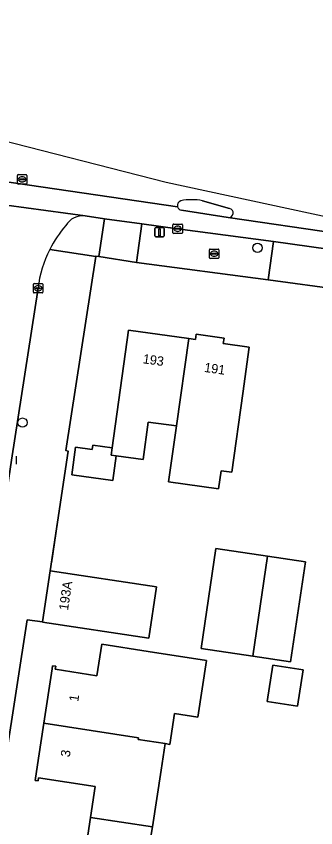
# Model space of a CAD drawing. Extents: x 161483 to 162250, y 379484 to 380833.
# Drawn here: x 161810.8 to 161842.7, y 380742.6 to 380829.1 of the extents above; entities that cross this region are included whole.
import ezdxf

# ---------------------------------------------------------------- set-up
doc = ezdxf.new("R2010")
doc.units = 0
for name, color, linetype in [('IMGEO_Boom', 7, 'Continuous'), ('IMGEO_Brandkraan', 7, 'Continuous'), ('IMGEO_Erf', 7, 'Continuous'), ('IMGEO_Fietspad_open', 7, 'Continuous'), ('IMGEO_Kolk', 7, 'Continuous'), ('IMGEO_Lichtmast', 7, 'Continuous'), ('IMGEO_Muur', 7, 'Continuous'), ('IMGEO_Pand', 7, 'Continuous'), ('IMGEO_Pand_nummerreeks', 7, 'Continuous'), ('IMGEO_Rijbaan_lokaal_gesloten', 7, 'Continuous'), ('IMGEO_Rijbaan_lokaal_open', 7, 'Continuous'), ('IMGEO_Rioolput', 7, 'Continuous'), ('IMGEO_Verkeerseiland_open', 7, 'Continuous'), ('IMGEO_Voetpad_open', 7, 'Continuous')]:
    doc.layers.add(name, color=color, linetype=linetype)

msp = doc.modelspace()

# ---------------------------------------------------------------- linework, layer by layer
at = {"layer": 'IMGEO_Boom'}
for centre in [(161836.517, 380804.405), (161811.455, 380785.78)]:
    msp.add_circle(centre, 0.489, dxfattribs=at)
at = {"layer": 'IMGEO_Brandkraan'}
for p, q in [((161831.391, 380803.355), (161831.391, 380804.207)), ((161831.466, 380804.281), (161832.318, 380804.281)), ((161831.879, 380804.061), (161831.904, 380804.061)), ((161832.392, 380804.207), (161832.392, 380803.355)), ((161832.318, 380803.281), (161831.466, 380803.281)), ((161831.65, 380803.775), (161831.65, 380803.787)), ((161832.088, 380803.738), (161831.69, 380803.738)), ((161831.693, 380803.824), (161832.091, 380803.824)), ((161831.902, 380803.501), (161831.877, 380803.501)), ((161832.134, 380803.787), (161832.134, 380803.775))]:
    msp.add_line(p, q, dxfattribs=at)
for points in [[(161831.391, 380803.355), (161831.391, 380804.207)], [(161831.466, 380804.281), (161832.318, 380804.281)], [(161832.392, 380804.207), (161832.392, 380803.355)], [(161832.318, 380803.281), (161831.466, 380803.281)]]:
    msp.add_lwpolyline(points, dxfattribs=at)
for centre, radius, start, end in [((161831.468, 380804.205), 0.0765, 91.55205, 178.44795), ((161831.468, 380804.205), 0.0765, 91.55205, 178.44795), ((161832.316, 380804.205), 0.0765, 1.55205, 88.44795), ((161832.316, 380804.205), 0.0765, 1.55205, 88.44795), ((161831.468, 380803.357), 0.0765, 181.55205, 268.44795), ((161831.468, 380803.357), 0.0765, 181.55205, 268.44795), ((161831.69, 380803.784), 0.0403, 85.87752, 175.75265), ((161831.687, 380803.774), 0.0366, 178.93798, 274.71019), ((161832.091, 380803.781), 0.043, 264.86636, 352.45326), ((161832.095, 380803.786), 0.0386, 1.73085, 96.63898), ((161832.316, 380803.357), 0.0765, 271.55205, 358.44795), ((161832.316, 380803.357), 0.0765, 271.55205, 358.44795)]:
    msp.add_arc(centre, radius, start, end, dxfattribs=at)
for centre, major_axis, ratio, start_param, end_param in [((161831.878, 380803.781), (-0.387, 0.002), 0.722429, 4.712389, 7.853982), ((161831.903, 380803.781), (-0.39, 0.002), 0.717154, 1.570796, 4.712389)]:
    msp.add_ellipse(centre, major_axis=major_axis, ratio=ratio, start_param=start_param, end_param=end_param, dxfattribs=at)
at = {"layer": 'IMGEO_Erf'}
for points in [[(161845.524, 380799.914), (161837.657, 380800.986), (161823.626, 380802.84), (161819.588, 380803.484), (161819.285, 380803.517), (161819.277, 380803.465), (161816.082, 380782.786), (161816.322, 380782.748), (161815.201, 380775.177), (161814.411, 380769.967), (161825.736, 380768.275), (161824.919, 380762.802), (161813.594, 380764.494), (161813.602, 380764.546), (161811.968, 380764.764), (161809.687, 380750), (161806.838, 380731.553)], [(161818.203, 380740.375), (161818.711, 380743.686), (161819.216, 380746.973), (161813.175, 380747.9), (161813.124, 380747.574), (161812.8, 380747.624), (161813.163, 380750), (161813.735, 380753.739), (161814.62, 380759.53), (161814.671, 380759.856), (161814.995, 380759.806), (161814.945, 380759.48), (161819.393, 380758.795), (161819.904, 380762.151), (161824.846, 380761.39), (161831.073, 380760.431), (161830.14, 380754.37), (161827.67, 380754.751), (161827.166, 380751.477), (161826.67, 380751.553), (161826.236, 380748.736), (161825.304, 380742.685), (161825.147, 380741.666)]]:
    msp.add_lwpolyline(points, dxfattribs=at)
for points in [[(161834.94, 380788.863), (161833.779, 380780.486), (161832.633, 380780.645), (161832.359, 380778.705), (161827.038, 380779.456), (161827.879, 380785.418), (161824.871, 380785.835), (161824.317, 380781.836), (161821.449, 380782.233), (161821.084, 380779.598), (161816.703, 380780.205), (161817.114, 380783.17), (161818.886, 380782.925), (161818.949, 380783.378), (161821.02, 380783.091), (161822.758, 380795.628), (161829.194, 380794.735), (161829.914, 380794.635), (161829.991, 380795.191), (161832.951, 380794.781), (161832.87, 380794.197), (161835.627, 380793.815)], [(161840.054, 380760.262), (161836.009, 380760.867), (161830.495, 380761.69), (161832.088, 380772.358), (161837.602, 380771.535), (161841.648, 380770.93)], [(161841.383, 380759.408), (161840.788, 380755.546), (161837.548, 380756.045), (161838.142, 380759.907)]]:
    msp.add_lwpolyline(points, close=True, dxfattribs=at)
at = {"layer": 'IMGEO_Fietspad_open'}
for points in [[(161827.993, 380808.765), (161804.89, 380812.158), (161804.583, 380809.653), (161805.523, 380809.521), (161818.139, 380807.803), (161820.208, 380807.51), (161824.182, 380806.969), (161828.002, 380806.446), (161838.216, 380805.069), (161846.078, 380803.976)], [(161944.816, 380792.342), (161887.22, 380800.191), (161845.075, 380805.921), (161833.402, 380807.634), (161828.42, 380808.407)]]:
    msp.add_lwpolyline(points, dxfattribs=at)
msp.add_arc((161828.493, 380808.928), 0.526, 198.04523, 262.00133, dxfattribs=at)
at = {"layer": 'IMGEO_Kolk'}
for p, q in [((161827.505, 380806.018), (161827.505, 380806.87)), ((161827.58, 380806.944), (161828.432, 380806.944)), ((161827.764, 380806.438), (161827.764, 380806.45)), ((161827.807, 380806.487), (161828.205, 380806.487)), ((161827.993, 380806.724), (161828.018, 380806.724)), ((161828.248, 380806.45), (161828.248, 380806.438)), ((161828.506, 380806.87), (161828.506, 380806.018)), ((161828.432, 380805.944), (161827.58, 380805.944)), ((161828.202, 380806.401), (161827.804, 380806.401)), ((161828.016, 380806.164), (161827.991, 380806.164)), ((161812.613, 380799.668), (161812.613, 380800.52)), ((161812.688, 380800.594), (161813.54, 380800.594)), ((161813.101, 380800.374), (161813.126, 380800.374)), ((161813.614, 380800.52), (161813.614, 380799.668)), ((161813.54, 380799.594), (161812.688, 380799.594)), ((161812.872, 380800.088), (161812.872, 380800.1)), ((161813.31, 380800.051), (161812.912, 380800.051)), ((161812.915, 380800.137), (161813.313, 380800.137)), ((161813.124, 380799.814), (161813.099, 380799.814)), ((161813.356, 380800.1), (161813.356, 380800.088)), ((161810.784, 380782.194), (161810.784, 380781.342))]:
    msp.add_line(p, q, dxfattribs=at)
for points in [[(161827.505, 380806.018), (161827.505, 380806.87)], [(161827.58, 380806.944), (161828.432, 380806.944)], [(161828.506, 380806.87), (161828.506, 380806.018)], [(161828.432, 380805.944), (161827.58, 380805.944)], [(161812.613, 380799.668), (161812.613, 380800.52)], [(161812.688, 380800.594), (161813.54, 380800.594)], [(161813.614, 380800.52), (161813.614, 380799.668)], [(161813.54, 380799.594), (161812.688, 380799.594)], [(161810.784, 380782.194), (161810.784, 380781.342)]]:
    msp.add_lwpolyline(points, dxfattribs=at)
for centre, radius, start, end in [((161827.582, 380806.868), 0.0765, 91.55205, 178.44795), ((161827.582, 380806.868), 0.0765, 91.55205, 178.44795), ((161827.804, 380806.447), 0.0403, 85.87752, 175.75265), ((161827.801, 380806.437), 0.0366, 178.93798, 274.71019), ((161828.205, 380806.444), 0.043, 264.86636, 352.45326), ((161828.209, 380806.449), 0.0386, 1.73085, 96.63898), ((161828.43, 380806.868), 0.0765, 1.55205, 88.44795), ((161828.43, 380806.868), 0.0765, 1.55205, 88.44795), ((161827.582, 380806.02), 0.0765, 181.55205, 268.44795), ((161827.582, 380806.02), 0.0765, 181.55205, 268.44795), ((161828.43, 380806.02), 0.0765, 271.55205, 358.44795), ((161828.43, 380806.02), 0.0765, 271.55205, 358.44795), ((161812.69, 380800.518), 0.0765, 91.55205, 178.44795), ((161812.69, 380800.518), 0.0765, 91.55205, 178.44795), ((161813.538, 380800.518), 0.0765, 1.55205, 88.44795), ((161813.538, 380800.518), 0.0765, 1.55205, 88.44795), ((161812.69, 380799.67), 0.0765, 181.55205, 268.44795), ((161812.69, 380799.67), 0.0765, 181.55205, 268.44795), ((161812.912, 380800.097), 0.0403, 85.87752, 175.75265), ((161812.909, 380800.087), 0.0366, 178.93798, 274.71019), ((161813.313, 380800.094), 0.043, 264.86636, 352.45326), ((161813.317, 380800.099), 0.0386, 1.73085, 96.63898), ((161813.538, 380799.67), 0.0765, 271.55205, 358.44795), ((161813.538, 380799.67), 0.0765, 271.55205, 358.44795)]:
    msp.add_arc(centre, radius, start, end, dxfattribs=at)
for centre, major_axis, ratio, start_param, end_param in [((161827.992, 380806.444), (-0.387, 0.002), 0.722429, 4.712389, 7.853982), ((161828.017, 380806.444), (-0.39, 0.002), 0.717154, 1.570796, 4.712389), ((161813.1, 380800.094), (-0.387, 0.002), 0.722429, 4.712389, 7.853982), ((161813.125, 380800.094), (-0.39, 0.002), 0.717154, 1.570796, 4.712389)]:
    msp.add_ellipse(centre, major_axis=major_axis, ratio=ratio, start_param=start_param, end_param=end_param, dxfattribs=at)
at = {"layer": 'IMGEO_Lichtmast'}
for p, q in [((161825.578, 380805.674), (161825.578, 380806.474)), ((161825.578, 380806.474), (161825.578, 380805.674)), ((161825.678, 380806.574), (161826.468, 380806.574)), ((161826.468, 380806.574), (161825.678, 380806.574)), ((161826.568, 380806.474), (161826.568, 380805.674)), ((161826.568, 380805.674), (161826.568, 380806.474)), ((161826.468, 380805.574), (161825.678, 380805.574)), ((161825.678, 380805.574), (161826.468, 380805.574))]:
    msp.add_line(p, q, dxfattribs=at)
msp.add_lwpolyline([(161825.998, 380806.449), (161826.148, 380806.449), (161826.148, 380805.699), (161825.998, 380805.699), (161825.998, 380806.449)], dxfattribs=at)
for centre, start, end in [((161825.678, 380806.474), 90, 180), ((161825.678, 380806.474), 90, 180), ((161826.468, 380806.474), 0, 90), ((161826.468, 380806.474), 360, 90), ((161825.678, 380805.674), 180, 270), ((161825.678, 380805.674), 180, 270), ((161826.468, 380805.674), 270, 0), ((161826.468, 380805.674), 270, 0)]:
    msp.add_arc(centre, 0.1, start, end, dxfattribs=at)
at = {"layer": 'IMGEO_Muur'}
msp.add_lwpolyline([(161815.201, 380775.177), (161814.546, 380770.82)], dxfattribs=at)
at = {"layer": 'IMGEO_Pand'}
for points in [[(161829.194, 380794.735), (161822.758, 380795.628), (161821.02, 380783.091), (161820.911, 380782.308), (161821.449, 380782.233), (161824.317, 380781.836), (161824.871, 380785.835), (161827.879, 380785.418)], [(161829.194, 380794.735), (161827.879, 380785.418), (161827.038, 380779.456), (161832.359, 380778.705), (161832.633, 380780.645), (161833.779, 380780.486), (161834.94, 380788.863), (161835.627, 380793.815), (161832.87, 380794.197), (161832.951, 380794.781), (161829.991, 380795.191), (161829.914, 380794.635)], [(161821.449, 380782.233), (161820.911, 380782.308), (161821.02, 380783.091), (161818.949, 380783.378), (161818.886, 380782.925), (161817.114, 380783.17), (161816.703, 380780.205), (161821.084, 380779.598)], [(161837.602, 380771.535), (161832.088, 380772.358), (161830.495, 380761.69), (161836.009, 380760.867)], [(161837.602, 380771.535), (161836.009, 380760.867), (161840.054, 380760.262), (161841.648, 380770.93)], [(161814.411, 380769.967), (161813.602, 380764.546), (161813.594, 380764.494), (161824.919, 380762.802), (161825.736, 380768.275)], [(161831.073, 380760.431), (161824.846, 380761.39), (161819.904, 380762.151), (161819.393, 380758.795), (161814.945, 380759.48), (161814.995, 380759.806), (161814.671, 380759.856), (161814.62, 380759.53), (161813.735, 380753.739), (161823.822, 380752.186), (161823.793, 380751.996), (161826.67, 380751.553), (161827.166, 380751.477), (161827.67, 380754.751), (161830.14, 380754.37)], [(161841.383, 380759.408), (161838.142, 380759.907), (161837.548, 380756.045), (161840.788, 380755.546)], [(161826.236, 380748.736), (161826.67, 380751.553), (161823.793, 380751.996), (161823.822, 380752.186), (161813.735, 380753.739), (161813.163, 380750), (161812.8, 380747.624), (161813.124, 380747.574), (161813.175, 380747.9), (161819.216, 380746.973), (161818.711, 380743.686), (161825.304, 380742.685)], [(161825.304, 380742.685), (161818.711, 380743.686), (161818.203, 380740.375), (161812.155, 380741.3), (161812.204, 380741.622), (161811.88, 380741.672), (161810.87, 380735.094), (161811.194, 380735.044), (161811.245, 380735.37), (161814.091, 380734.93), (161813.59, 380731.68), (161820.5, 380730.61), (161821.51, 380737.167), (161824.386, 380736.724), (161825.147, 380741.666)]]:
    msp.add_lwpolyline(points, close=True, dxfattribs=at)
at = {"layer": 'IMGEO_Rijbaan_lokaal_gesloten'}
for points in [[(162235.883, 380761.117), (162225.793, 380762.232), (162195.841, 380761.556), (162155.522, 380766.113), (162152.312, 380766.476), (162100.246, 380775.712), (162094.38, 380775.785), (162063.3, 380779.137), (162022.247, 380782.773), (161914.65, 380797.204), (161859.959, 380804.218), (161826.791, 380811.355), (161807.579, 380816.265), (161765.369, 380823.138), (161719.379, 380829.094), (161719.203, 380827.684), (161722.585, 380827.174), (161725.837, 380826.617)], [(161804.95, 380812.65), (161804.89, 380812.158), (161827.993, 380808.765)], [(161830.66, 380809.424), (161833.531, 380808.591)], [(161833.402, 380807.634), (161845.075, 380805.921), (161887.22, 380800.191), (161944.816, 380792.342), (162034.971, 380780.165), (162056.354, 380777.224), (162056.903, 380777.191), (162081.643, 380775.785), (162086.162, 380775.288), (162093.056, 380774.264), (162108.19, 380772.217), (162118.907, 380770.062), (162138.618, 380766.344), (162139.976, 380766.161), (162155.313, 380764.1), (162157.657, 380763.785), (162175.214, 380761.306), (162198.829, 380757.994), (162207.5, 380757.078), (162216.737, 380756.638)]]:
    msp.add_lwpolyline(points, dxfattribs=at)
for centre, radius, start, end in [((161828.495, 380808.928), 0.528, 108.21353, 198.03771), ((161829.479, 380803.369), 6.169, 78.96722, 100.73769), ((161833.445, 380808.115), 0.483, 264.89635, 79.74968)]:
    msp.add_arc(centre, radius, start, end, dxfattribs=at)
at = {"layer": 'IMGEO_Rijbaan_lokaal_open'}
for points in [[(161818.139, 380807.803), (161805.523, 380809.521)], [(161791.559, 380659.968), (161792.514, 380666.127), (161793.459, 380672.154), (161800.855, 380720.448), (161800.948, 380721.058), (161802.869, 380733.667), (161803.056, 380734.91), (161803.273, 380736.345), (161805.397, 380750), (161809.183, 380774.339), (161810.279, 380781.768), (161813.109, 380800.094)]]:
    msp.add_lwpolyline(points, dxfattribs=at)
for centre, radius, start, end in [((161817.89, 380805.722), 2.096, 83.16776, 149.73962), ((161825.198, 380798.727), 12.164, 138.55915, 153.05637), ((161825.178, 380798.729), 12.146, 153.01865, 173.54482)]:
    msp.add_arc(centre, radius, start, end, dxfattribs=at)
at = {"layer": 'IMGEO_Rioolput'}
for p, q in [((161810.908, 380811.28), (161810.908, 380812.132)), ((161810.983, 380812.206), (161811.835, 380812.206)), ((161811.167, 380811.7), (161811.167, 380811.712)), ((161811.605, 380811.663), (161811.207, 380811.663)), ((161811.21, 380811.749), (161811.608, 380811.749)), ((161811.396, 380811.986), (161811.421, 380811.986)), ((161811.651, 380811.712), (161811.651, 380811.7)), ((161811.909, 380812.132), (161811.909, 380811.28)), ((161811.835, 380811.206), (161810.983, 380811.206)), ((161811.419, 380811.426), (161811.394, 380811.426))]:
    msp.add_line(p, q, dxfattribs=at)
for points in [[(161810.908, 380811.28), (161810.908, 380812.132)], [(161810.983, 380812.206), (161811.835, 380812.206)], [(161811.909, 380812.132), (161811.909, 380811.28)], [(161811.835, 380811.206), (161810.983, 380811.206)]]:
    msp.add_lwpolyline(points, dxfattribs=at)
for centre, radius, start, end in [((161810.985, 380812.13), 0.0765, 91.55205, 178.44795), ((161810.985, 380812.13), 0.0765, 91.55205, 178.44795), ((161811.207, 380811.709), 0.0403, 85.87752, 175.75265), ((161811.204, 380811.699), 0.0366, 178.93798, 274.71019), ((161811.608, 380811.706), 0.043, 264.86636, 352.45326), ((161811.612, 380811.711), 0.0386, 1.73085, 96.63898), ((161811.833, 380812.13), 0.0765, 1.55205, 88.44795), ((161811.833, 380812.13), 0.0765, 1.55205, 88.44795), ((161810.985, 380811.282), 0.0765, 181.55205, 268.44795), ((161810.985, 380811.282), 0.0765, 181.55205, 268.44795), ((161811.833, 380811.282), 0.0765, 271.55205, 358.44795), ((161811.833, 380811.282), 0.0765, 271.55205, 358.44795)]:
    msp.add_arc(centre, radius, start, end, dxfattribs=at)
for centre, major_axis, ratio, start_param, end_param in [((161811.395, 380811.706), (-0.387, 0.002), 0.722429, 4.712389, 7.853982), ((161811.42, 380811.706), (-0.39, 0.002), 0.717154, 1.570796, 4.712389)]:
    msp.add_ellipse(centre, major_axis=major_axis, ratio=ratio, start_param=start_param, end_param=end_param, dxfattribs=at)
at = {"layer": 'IMGEO_Verkeerseiland_open'}
for points in [[(161833.531, 380808.591), (161830.66, 380809.424)], [(161828.42, 380808.407), (161833.402, 380807.634)]]:
    msp.add_lwpolyline(points, dxfattribs=at)
for centre, radius, start, end in [((161828.495, 380808.928), 0.528, 108.21353, 198.03771), ((161829.479, 380803.369), 6.169, 78.96722, 100.73769), ((161828.493, 380808.928), 0.526, 198.04523, 262.00133), ((161833.445, 380808.115), 0.483, 264.89635, 79.74968)]:
    msp.add_arc(centre, radius, start, end, dxfattribs=at)
at = {"layer": 'IMGEO_Voetpad_open'}
for points in [[(161814.354, 380804.239), (161819.277, 380803.465), (161819.285, 380803.517), (161819.588, 380803.484), (161820.208, 380807.51)], [(161820.208, 380807.51), (161818.139, 380807.803)], [(161795.696, 380659.094), (161805.542, 380723.095), (161806.838, 380731.553), (161809.687, 380750), (161811.968, 380764.764), (161813.602, 380764.546), (161814.411, 380769.967), (161815.201, 380775.177), (161816.322, 380782.748), (161816.082, 380782.786), (161819.277, 380803.465), (161814.354, 380804.239)], [(161813.109, 380800.094), (161810.279, 380781.768), (161809.183, 380774.339)]]:
    msp.add_lwpolyline(points, dxfattribs=at)
for points in [[(161823.626, 380802.84), (161824.182, 380806.969), (161820.208, 380807.51), (161819.588, 380803.484)], [(161837.657, 380800.986), (161838.216, 380805.069), (161828.002, 380806.446), (161824.182, 380806.969), (161823.626, 380802.84)], [(161845.524, 380799.914), (161846.078, 380803.976), (161838.216, 380805.069), (161837.657, 380800.986)]]:
    msp.add_lwpolyline(points, close=True, dxfattribs=at)
for centre, radius, start, end in [((161817.89, 380805.722), 2.096, 83.16776, 149.73962), ((161825.198, 380798.727), 12.164, 138.55915, 153.05637), ((161825.178, 380798.729), 12.146, 153.01865, 173.54482)]:
    msp.add_arc(centre, radius, start, end, dxfattribs=at)

# ---------------------------------------------------------------- texts
at = {"layer": 'IMGEO_Pand_nummerreeks'}
for s, rotation, p in [('193', 351.97859, (161824.243, 380792.106)), ('191', 351.98088, (161830.79, 380791.184)), ('193A', 81.42303, (161816.304, 380765.71)), ('1', 81.30844, (161817.395, 380755.981)), ('3', 81.30844, (161816.493, 380750.078))]:
    msp.add_text(s, height=1, rotation=rotation, dxfattribs=at).set_placement(p)

doc.saveas('drawing.dxf')
